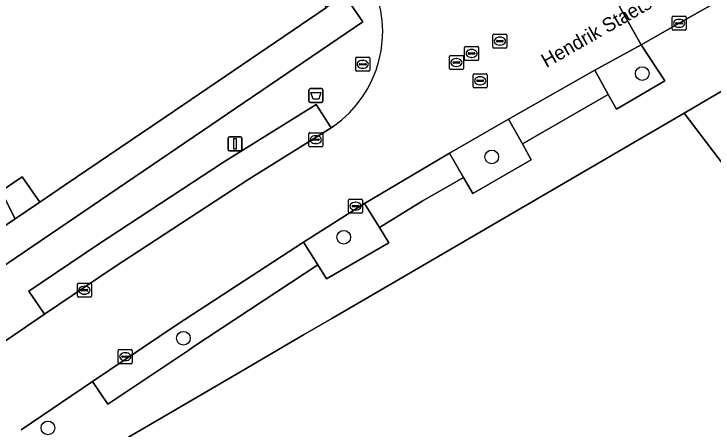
# Model space of a CAD drawing. Extents: x 160030 to 160839, y 385325 to 386450.
# Drawn here: x 160319.79 to 160369.59, y 386008.65 to 386038.21 of the extents above; entities that cross this region are included whole.
import ezdxf

# ---------------------------------------------------------------- set-up
doc = ezdxf.new("R2010")
doc.units = 0
for name, color, linetype in [('IMGEO_Afvalbak', 7, 'Continuous'), ('IMGEO_Boom', 7, 'Continuous'), ('IMGEO_Brandkraan', 7, 'Continuous'), ('IMGEO_Groenvoorziening', 7, 'Continuous'), ('IMGEO_Kolk', 7, 'Continuous'), ('IMGEO_Lichtmast', 7, 'Continuous'), ('IMGEO_Openbare_ruimte_label', 7, 'Continuous'), ('IMGEO_Pand', 7, 'Continuous'), ('IMGEO_Parkeervlak_open', 7, 'Continuous'), ('IMGEO_Rijbaan_lokaal_gesloten', 7, 'Continuous'), ('IMGEO_Rijbaan_lokaal_open', 7, 'Continuous'), ('IMGEO_Rioolput', 7, 'Continuous'), ('IMGEO_Voetpad_open', 7, 'Continuous')]:
    doc.layers.add(name, color=color, linetype=linetype)

msp = doc.modelspace()

# ---------------------------------------------------------------- linework, layer by layer
at = {"layer": 'IMGEO_Afvalbak'}
for p, q in [((160340.901, 386032.894), (160341.691, 386032.894)), ((160341.691, 386032.894), (160340.901, 386032.894)), ((160340.801, 386031.994), (160340.801, 386032.794)), ((160340.801, 386032.794), (160340.801, 386031.994)), ((160341.791, 386032.794), (160341.791, 386031.994)), ((160341.791, 386031.994), (160341.791, 386032.794)), ((160341.691, 386031.894), (160340.901, 386031.894)), ((160340.901, 386031.894), (160341.691, 386031.894))]:
    msp.add_line(p, q, dxfattribs=at)
msp.add_lwpolyline([(160340.944, 386032.608), (160341.648, 386032.608), (160341.499, 386032.138), (160341.093, 386032.138), (160340.944, 386032.608)], dxfattribs=at)
for centre, start, end in [((160340.901, 386032.794), 90, 180), ((160340.901, 386032.794), 90, 180), ((160341.691, 386032.794), 0, 90), ((160341.691, 386032.794), 360, 90), ((160340.901, 386031.994), 180, 270), ((160340.901, 386031.994), 180, 270), ((160341.691, 386031.994), 270, 0), ((160341.691, 386031.994), 270, 0)]:
    msp.add_arc(centre, 0.1, start, end, dxfattribs=at)
at = {"layer": 'IMGEO_Boom'}
for centre in [(160364.553, 386033.966), (160353.825, 386028.023), (160343.282, 386022.307), (160331.853, 386015.117), (160322.204, 386008.724)]:
    msp.add_circle(centre, 0.489, dxfattribs=at)
at = {"layer": 'IMGEO_Brandkraan'}
for p, q in [((160344.131, 386034.199), (160344.131, 386035.051)), ((160344.206, 386035.125), (160345.058, 386035.125)), ((160344.619, 386034.905), (160344.644, 386034.905)), ((160345.132, 386035.051), (160345.132, 386034.199)), ((160344.39, 386034.619), (160344.39, 386034.631)), ((160344.828, 386034.582), (160344.43, 386034.582)), ((160344.433, 386034.668), (160344.831, 386034.668)), ((160344.642, 386034.345), (160344.617, 386034.345)), ((160344.874, 386034.631), (160344.874, 386034.619)), ((160345.058, 386034.125), (160344.206, 386034.125))]:
    msp.add_line(p, q, dxfattribs=at)
for points in [[(160344.131, 386034.199), (160344.131, 386035.051)], [(160344.206, 386035.125), (160345.058, 386035.125)], [(160345.132, 386035.051), (160345.132, 386034.199)], [(160345.058, 386034.125), (160344.206, 386034.125)]]:
    msp.add_lwpolyline(points, dxfattribs=at)
for centre, radius, start, end in [((160344.208, 386035.049), 0.0765, 91.552, 178.448), ((160344.208, 386035.049), 0.0765, 91.552, 178.448), ((160345.056, 386035.049), 0.0765, 1.552, 88.448), ((160345.056, 386035.049), 0.0765, 1.552, 88.448), ((160344.43, 386034.628), 0.0403, 85.8775, 175.7526), ((160344.427, 386034.618), 0.0366, 178.938, 274.7102), ((160344.831, 386034.625), 0.043, 264.8664, 352.4533), ((160344.835, 386034.63), 0.0386, 1.7309, 96.639), ((160344.208, 386034.201), 0.0765, 181.552, 268.448), ((160344.208, 386034.201), 0.0765, 181.552, 268.448), ((160345.056, 386034.201), 0.0765, 271.552, 358.448), ((160345.056, 386034.201), 0.0765, 271.552, 358.448)]:
    msp.add_arc(centre, radius, start, end, dxfattribs=at)
for centre, major_axis, ratio, start_param, end_param in [((160344.618, 386034.625), (-0.387, 0.002), 0.722429, 4.712389, 7.853982), ((160344.643, 386034.625), (-0.39, 0.002), 0.717154, 1.570796, 4.712389)]:
    msp.add_ellipse(centre, major_axis=major_axis, ratio=ratio, start_param=start_param, end_param=end_param, dxfattribs=at)
at = {"layer": 'IMGEO_Groenvoorziening'}
for points in [[(160364.472, 386036.019), (160361.165, 386034.196), (160362.124, 386032.481), (160362.715, 386031.422), (160366.154, 386033.444)], [(160356.008, 386028.971), (160355.023, 386030.72), (160350.809, 386028.304), (160351.809, 386026.573), (160352.48, 386025.421), (160356.631, 386027.829)], [(160345.825, 386023.007), (160344.761, 386024.708), (160340.408, 386021.957), (160341.428, 386020.346), (160342.063, 386019.341), (160346.497, 386021.914)]]:
    msp.add_lwpolyline(points, close=True, dxfattribs=at)
at = {"layer": 'IMGEO_Kolk'}
for p, q in [((160366.675, 386037.119), (160366.675, 386037.971)), ((160366.75, 386038.045), (160367.602, 386038.045)), ((160367.163, 386037.825), (160367.188, 386037.825)), ((160367.676, 386037.971), (160367.676, 386037.119)), ((160366.934, 386037.539), (160366.934, 386037.551)), ((160367.372, 386037.502), (160366.974, 386037.502)), ((160366.977, 386037.588), (160367.375, 386037.588)), ((160367.418, 386037.551), (160367.418, 386037.539)), ((160367.602, 386037.045), (160366.75, 386037.045)), ((160367.186, 386037.265), (160367.161, 386037.265)), ((160340.788, 386028.829), (160340.788, 386029.681)), ((160340.863, 386029.755), (160341.715, 386029.755)), ((160341.276, 386029.535), (160341.301, 386029.535)), ((160341.789, 386029.681), (160341.789, 386028.829)), ((160341.047, 386029.249), (160341.047, 386029.261)), ((160341.485, 386029.212), (160341.087, 386029.212)), ((160341.09, 386029.298), (160341.488, 386029.298)), ((160341.299, 386028.975), (160341.274, 386028.975)), ((160341.531, 386029.261), (160341.531, 386029.249)), ((160341.715, 386028.755), (160340.863, 386028.755)), ((160343.617, 386024.096), (160343.617, 386024.948)), ((160343.692, 386025.022), (160344.544, 386025.022)), ((160344.618, 386024.948), (160344.618, 386024.096)), ((160343.876, 386024.516), (160343.876, 386024.528)), ((160344.314, 386024.479), (160343.916, 386024.479)), ((160343.919, 386024.565), (160344.317, 386024.565)), ((160344.105, 386024.802), (160344.13, 386024.802)), ((160344.36, 386024.528), (160344.36, 386024.516)), ((160344.544, 386024.022), (160343.692, 386024.022)), ((160344.128, 386024.242), (160344.103, 386024.242)), ((160324.305, 386018.109), (160324.305, 386018.961)), ((160324.38, 386019.035), (160325.232, 386019.035)), ((160325.306, 386018.961), (160325.306, 386018.109)), ((160324.564, 386018.529), (160324.564, 386018.541)), ((160325.002, 386018.492), (160324.604, 386018.492)), ((160324.607, 386018.578), (160325.005, 386018.578)), ((160324.793, 386018.815), (160324.818, 386018.815)), ((160325.048, 386018.541), (160325.048, 386018.529)), ((160325.232, 386018.035), (160324.38, 386018.035)), ((160324.816, 386018.255), (160324.791, 386018.255)), ((160327.214, 386013.377), (160327.214, 386014.229)), ((160327.289, 386014.303), (160328.141, 386014.303)), ((160327.702, 386014.083), (160327.727, 386014.083)), ((160328.215, 386014.229), (160328.215, 386013.377)), ((160327.473, 386013.797), (160327.473, 386013.809)), ((160327.911, 386013.76), (160327.513, 386013.76)), ((160327.516, 386013.846), (160327.914, 386013.846)), ((160327.725, 386013.523), (160327.7, 386013.523)), ((160327.957, 386013.809), (160327.957, 386013.797)), ((160328.141, 386013.303), (160327.289, 386013.303))]:
    msp.add_line(p, q, dxfattribs=at)
for points in [[(160366.675, 386037.119), (160366.675, 386037.971)], [(160366.75, 386038.045), (160367.602, 386038.045)], [(160367.676, 386037.971), (160367.676, 386037.119)], [(160367.602, 386037.045), (160366.75, 386037.045)], [(160340.788, 386028.829), (160340.788, 386029.681)], [(160340.863, 386029.755), (160341.715, 386029.755)], [(160341.789, 386029.681), (160341.789, 386028.829)], [(160341.715, 386028.755), (160340.863, 386028.755)], [(160343.617, 386024.096), (160343.617, 386024.948)], [(160343.692, 386025.022), (160344.544, 386025.022)], [(160344.618, 386024.948), (160344.618, 386024.096)], [(160344.544, 386024.022), (160343.692, 386024.022)], [(160324.305, 386018.109), (160324.305, 386018.961)], [(160324.38, 386019.035), (160325.232, 386019.035)], [(160325.306, 386018.961), (160325.306, 386018.109)], [(160325.232, 386018.035), (160324.38, 386018.035)], [(160327.214, 386013.377), (160327.214, 386014.229)], [(160327.289, 386014.303), (160328.141, 386014.303)], [(160328.215, 386014.229), (160328.215, 386013.377)], [(160328.141, 386013.303), (160327.289, 386013.303)]]:
    msp.add_lwpolyline(points, dxfattribs=at)
for centre, radius, start, end in [((160366.752, 386037.969), 0.0765, 91.552, 178.448), ((160366.752, 386037.969), 0.0765, 91.552, 178.448), ((160367.6, 386037.969), 0.0765, 1.552, 88.448), ((160367.6, 386037.969), 0.0765, 1.552, 88.448), ((160366.974, 386037.548), 0.0403, 85.8775, 175.7526), ((160366.971, 386037.538), 0.0366, 178.938, 274.7102), ((160367.375, 386037.545), 0.043, 264.8664, 352.4533), ((160367.379, 386037.55), 0.0386, 1.7309, 96.639), ((160366.752, 386037.121), 0.0765, 181.552, 268.448), ((160366.752, 386037.121), 0.0765, 181.552, 268.448), ((160367.6, 386037.121), 0.0765, 271.552, 358.448), ((160367.6, 386037.121), 0.0765, 271.552, 358.448), ((160340.865, 386029.679), 0.0765, 91.552, 178.448), ((160340.865, 386029.679), 0.0765, 91.552, 178.448), ((160341.713, 386029.679), 0.0765, 1.552, 88.448), ((160341.713, 386029.679), 0.0765, 1.552, 88.448), ((160340.865, 386028.831), 0.0765, 181.552, 268.448), ((160340.865, 386028.831), 0.0765, 181.552, 268.448), ((160341.087, 386029.258), 0.0403, 85.8775, 175.7526), ((160341.084, 386029.248), 0.0366, 178.938, 274.7102), ((160341.488, 386029.255), 0.043, 264.8664, 352.4533), ((160341.492, 386029.26), 0.0386, 1.7309, 96.639), ((160341.713, 386028.831), 0.0765, 271.552, 358.448), ((160341.713, 386028.831), 0.0765, 271.552, 358.448), ((160343.694, 386024.946), 0.0765, 91.552, 178.448), ((160343.694, 386024.946), 0.0765, 91.552, 178.448), ((160344.542, 386024.946), 0.0765, 1.552, 88.448), ((160344.542, 386024.946), 0.0765, 1.552, 88.448), ((160343.916, 386024.525), 0.0403, 85.8775, 175.7526), ((160343.913, 386024.515), 0.0366, 178.938, 274.7102), ((160344.317, 386024.522), 0.043, 264.8664, 352.4533), ((160344.321, 386024.527), 0.0386, 1.7309, 96.639), ((160343.694, 386024.098), 0.0765, 181.552, 268.448), ((160343.694, 386024.098), 0.0765, 181.552, 268.448), ((160344.542, 386024.098), 0.0765, 271.552, 358.448), ((160344.542, 386024.098), 0.0765, 271.552, 358.448), ((160324.382, 386018.959), 0.0765, 91.552, 178.448), ((160324.382, 386018.959), 0.0765, 91.552, 178.448), ((160325.23, 386018.959), 0.0765, 1.552, 88.448), ((160325.23, 386018.959), 0.0765, 1.552, 88.448), ((160324.604, 386018.538), 0.0403, 85.8775, 175.7526), ((160324.601, 386018.528), 0.0366, 178.938, 274.7102), ((160325.005, 386018.535), 0.043, 264.8664, 352.4533), ((160325.009, 386018.54), 0.0386, 1.7309, 96.639), ((160324.382, 386018.111), 0.0765, 181.552, 268.448), ((160324.382, 386018.111), 0.0765, 181.552, 268.448), ((160325.23, 386018.111), 0.0765, 271.552, 358.448), ((160325.23, 386018.111), 0.0765, 271.552, 358.448), ((160327.291, 386014.227), 0.0765, 91.552, 178.448), ((160327.291, 386014.227), 0.0765, 91.552, 178.448), ((160328.139, 386014.227), 0.0765, 1.552, 88.448), ((160328.139, 386014.227), 0.0765, 1.552, 88.448), ((160327.513, 386013.806), 0.0403, 85.8775, 175.7526), ((160327.51, 386013.796), 0.0366, 178.938, 274.7102), ((160327.914, 386013.803), 0.043, 264.8664, 352.4533), ((160327.918, 386013.808), 0.0386, 1.7309, 96.639), ((160327.291, 386013.379), 0.0765, 181.552, 268.448), ((160327.291, 386013.379), 0.0765, 181.552, 268.448), ((160328.139, 386013.379), 0.0765, 271.552, 358.448), ((160328.139, 386013.379), 0.0765, 271.552, 358.448)]:
    msp.add_arc(centre, radius, start, end, dxfattribs=at)
for centre, major_axis, ratio, start_param, end_param in [((160367.162, 386037.545), (-0.387, 0.002), 0.722429, 4.712389, 7.853982), ((160367.187, 386037.545), (-0.39, 0.002), 0.717154, 1.570796, 4.712389), ((160341.275, 386029.255), (-0.387, 0.002), 0.722429, 4.712389, 7.853982), ((160341.3, 386029.255), (-0.39, 0.002), 0.717154, 1.570796, 4.712389), ((160344.104, 386024.522), (-0.387, 0.002), 0.722429, 4.712389, 7.853982), ((160344.129, 386024.522), (-0.39, 0.002), 0.717154, 1.570796, 4.712389), ((160324.792, 386018.535), (-0.387, 0.002), 0.722429, 4.712389, 7.853982), ((160324.817, 386018.535), (-0.39, 0.002), 0.717154, 1.570796, 4.712389), ((160327.701, 386013.803), (-0.387, 0.002), 0.722429, 4.712389, 7.853982), ((160327.726, 386013.803), (-0.39, 0.002), 0.717154, 1.570796, 4.712389)]:
    msp.add_ellipse(centre, major_axis=major_axis, ratio=ratio, start_param=start_param, end_param=end_param, dxfattribs=at)
at = {"layer": 'IMGEO_Lichtmast'}
for p, q in [((160335.04, 386028.556), (160335.04, 386029.356)), ((160335.04, 386029.356), (160335.04, 386028.556)), ((160335.14, 386029.456), (160335.93, 386029.456)), ((160335.93, 386029.456), (160335.14, 386029.456)), ((160336.03, 386029.356), (160336.03, 386028.556)), ((160336.03, 386028.556), (160336.03, 386029.356)), ((160335.93, 386028.456), (160335.14, 386028.456)), ((160335.14, 386028.456), (160335.93, 386028.456))]:
    msp.add_line(p, q, dxfattribs=at)
msp.add_lwpolyline([(160335.46, 386029.331), (160335.61, 386029.331), (160335.61, 386028.581), (160335.46, 386028.581), (160335.46, 386029.331)], dxfattribs=at)
for centre, start, end in [((160335.14, 386029.356), 90, 180), ((160335.14, 386029.356), 90, 180), ((160335.93, 386029.356), 0, 90), ((160335.93, 386029.356), 360, 90), ((160335.14, 386028.556), 180, 270), ((160335.14, 386028.556), 180, 270), ((160335.93, 386028.556), 270, 0), ((160335.93, 386028.556), 270, 0)]:
    msp.add_arc(centre, 0.1, start, end, dxfattribs=at)
at = {"layer": 'IMGEO_Pand'}
for points in [[(160312.523, 386018.623), (160319.794, 386023.564), (160319.86, 386023.609), (160318.884, 386025.58), (160320.375, 386026.606), (160321.617, 386024.801), (160323.443, 386026.038), (160331.231, 386031.313), (160342.054, 386038.664), (160338.986, 386043.242), (160339.1, 386043.322), (160335.927, 386048.015), (160334.826, 386049.73), (160333.35, 386048.728), (160332.578, 386049.864), (160330.293, 386053.228), (160329.094, 386054.994), (160265.499, 386011.79)], [(160402.912, 386004.356), (160395.552, 386014.034), (160388.002, 386023.963), (160385.464, 386022.038), (160386.63, 386020.5), (160383.117, 386017.844), (160381.937, 386019.389), (160381.561, 386019.099), (160378.504, 386016.741), (160367.528, 386031.149), (160349.208, 386020.473), (160347.207, 386019.307), (160342.423, 386016.519), (160340.422, 386015.352), (160335.638, 386012.565), (160333.636, 386011.398), (160327.941, 386008.079)]]:
    msp.add_lwpolyline(points, dxfattribs=at)
at = {"layer": 'IMGEO_Parkeervlak_open'}
for points in [[(160362.124, 386032.481), (160361.165, 386034.196), (160355.023, 386030.72), (160356.008, 386028.971)], [(160342.374, 386030.107), (160341.308, 386031.767), (160334.72, 386027.657), (160325.737, 386021.773), (160320.852, 386018.476), (160321.966, 386016.821), (160326.919, 386020.186), (160336.508, 386026.434)], [(160351.809, 386026.573), (160350.809, 386028.304), (160348.129, 386026.701), (160344.761, 386024.708), (160345.825, 386023.007), (160348.873, 386024.879)], [(160341.428, 386020.346), (160340.408, 386021.957), (160331.402, 386016.101), (160325.372, 386012.025), (160326.484, 386010.41), (160332.235, 386014.273), (160332.598, 386014.517)]]:
    msp.add_lwpolyline(points, close=True, dxfattribs=at)
at = {"layer": 'IMGEO_Rijbaan_lokaal_gesloten'}
msp.add_lwpolyline([(160367.528, 386031.149), (160378.504, 386016.741), (160381.561, 386019.099), (160370.92, 386033.128)], close=True, dxfattribs=at)
at = {"layer": 'IMGEO_Rijbaan_lokaal_open'}
for points in [[(160412.763, 386069.687), (160398.447, 386061.56), (160375.435, 386048.545), (160364.805, 386042.494), (160364.611, 386042.39), (160362.434, 386041.192), (160361.775, 386040.825), (160364.472, 386036.019), (160367.176, 386037.545), (160378.042, 386043.695), (160400.173, 386056.238), (160415.363, 386064.833)], [(160320.294, 386008.593), (160325.372, 386012.025), (160331.402, 386016.101), (160340.408, 386021.957), (160344.761, 386024.708), (160348.129, 386026.701), (160350.809, 386028.304), (160355.023, 386030.72), (160361.165, 386034.196), (160364.472, 386036.019), (160361.775, 386040.825), (160360.365, 386040.013)], [(160342.542, 386030.224), (160342.374, 386030.107), (160336.508, 386026.434), (160326.919, 386020.186), (160321.966, 386016.821), (160316.138, 386012.864), (160306.155, 386006.102), (160295.447, 385998.822), (160285.522, 385992.092), (160280.876, 385988.938)]]:
    msp.add_lwpolyline(points, dxfattribs=at)
msp.add_arc((160337.862, 386036.949), 8.193, 304.8353, 25.8863, dxfattribs=at)
at = {"layer": 'IMGEO_Rioolput'}
for p, q in [((160353.905, 386035.851), (160353.905, 386036.703)), ((160353.98, 386036.777), (160354.832, 386036.777)), ((160354.207, 386036.32), (160354.605, 386036.32)), ((160354.393, 386036.557), (160354.418, 386036.557)), ((160354.906, 386036.703), (160354.906, 386035.851)), ((160351.892, 386034.971), (160351.892, 386035.823)), ((160351.967, 386035.897), (160352.819, 386035.897)), ((160352.893, 386035.823), (160352.893, 386034.971)), ((160354.164, 386036.271), (160354.164, 386036.283)), ((160354.602, 386036.234), (160354.204, 386036.234)), ((160354.416, 386035.997), (160354.391, 386035.997)), ((160354.648, 386036.283), (160354.648, 386036.271)), ((160352.151, 386035.391), (160352.151, 386035.403)), ((160352.589, 386035.354), (160352.191, 386035.354)), ((160352.194, 386035.44), (160352.592, 386035.44)), ((160352.38, 386035.677), (160352.405, 386035.677)), ((160352.635, 386035.403), (160352.635, 386035.391)), ((160354.832, 386035.777), (160353.98, 386035.777)), ((160350.805, 386034.324), (160350.805, 386035.176)), ((160350.88, 386035.25), (160351.732, 386035.25)), ((160351.293, 386035.03), (160351.318, 386035.03)), ((160351.806, 386035.176), (160351.806, 386034.324)), ((160352.819, 386034.897), (160351.967, 386034.897)), ((160352.403, 386035.117), (160352.378, 386035.117)), ((160351.064, 386034.744), (160351.064, 386034.756)), ((160351.502, 386034.707), (160351.104, 386034.707)), ((160351.107, 386034.793), (160351.505, 386034.793)), ((160351.316, 386034.47), (160351.291, 386034.47)), ((160351.548, 386034.756), (160351.548, 386034.744)), ((160351.732, 386034.25), (160350.88, 386034.25)), ((160352.497, 386033.025), (160352.497, 386033.877)), ((160352.572, 386033.951), (160353.424, 386033.951)), ((160353.498, 386033.877), (160353.498, 386033.025)), ((160352.756, 386033.445), (160352.756, 386033.457)), ((160353.194, 386033.408), (160352.796, 386033.408)), ((160352.799, 386033.494), (160353.197, 386033.494)), ((160352.985, 386033.731), (160353.01, 386033.731)), ((160353.24, 386033.457), (160353.24, 386033.445)), ((160353.424, 386032.951), (160352.572, 386032.951)), ((160353.008, 386033.171), (160352.983, 386033.171))]:
    msp.add_line(p, q, dxfattribs=at)
for points in [[(160353.905, 386035.851), (160353.905, 386036.703)], [(160353.98, 386036.777), (160354.832, 386036.777)], [(160354.906, 386036.703), (160354.906, 386035.851)], [(160351.892, 386034.971), (160351.892, 386035.823)], [(160351.967, 386035.897), (160352.819, 386035.897)], [(160352.893, 386035.823), (160352.893, 386034.971)], [(160354.832, 386035.777), (160353.98, 386035.777)], [(160350.805, 386034.324), (160350.805, 386035.176)], [(160350.88, 386035.25), (160351.732, 386035.25)], [(160351.806, 386035.176), (160351.806, 386034.324)], [(160352.819, 386034.897), (160351.967, 386034.897)], [(160351.732, 386034.25), (160350.88, 386034.25)], [(160352.497, 386033.025), (160352.497, 386033.877)], [(160352.572, 386033.951), (160353.424, 386033.951)], [(160353.498, 386033.877), (160353.498, 386033.025)], [(160353.424, 386032.951), (160352.572, 386032.951)]]:
    msp.add_lwpolyline(points, dxfattribs=at)
for centre, radius, start, end in [((160353.982, 386036.701), 0.0765, 91.552, 178.448), ((160353.982, 386036.701), 0.0765, 91.552, 178.448), ((160354.204, 386036.28), 0.0403, 85.8775, 175.7526), ((160354.609, 386036.282), 0.0386, 1.7309, 96.639), ((160354.83, 386036.701), 0.0765, 1.552, 88.448), ((160354.83, 386036.701), 0.0765, 1.552, 88.448), ((160351.969, 386035.821), 0.0765, 91.552, 178.448), ((160351.969, 386035.821), 0.0765, 91.552, 178.448), ((160352.817, 386035.821), 0.0765, 1.552, 88.448), ((160352.817, 386035.821), 0.0765, 1.552, 88.448), ((160353.982, 386035.853), 0.0765, 181.552, 268.448), ((160353.982, 386035.853), 0.0765, 181.552, 268.448), ((160354.201, 386036.27), 0.0366, 178.938, 274.7102), ((160354.605, 386036.277), 0.043, 264.8664, 352.4533), ((160354.83, 386035.853), 0.0765, 271.552, 358.448), ((160354.83, 386035.853), 0.0765, 271.552, 358.448), ((160352.191, 386035.4), 0.0403, 85.8775, 175.7526), ((160352.188, 386035.39), 0.0366, 178.938, 274.7102), ((160352.592, 386035.397), 0.043, 264.8664, 352.4533), ((160352.596, 386035.402), 0.0386, 1.7309, 96.639), ((160350.882, 386035.174), 0.0765, 91.552, 178.448), ((160350.882, 386035.174), 0.0765, 91.552, 178.448), ((160351.73, 386035.174), 0.0765, 1.552, 88.448), ((160351.73, 386035.174), 0.0765, 1.552, 88.448), ((160351.969, 386034.973), 0.0765, 181.552, 268.448), ((160351.969, 386034.973), 0.0765, 181.552, 268.448), ((160352.817, 386034.973), 0.0765, 271.552, 358.448), ((160352.817, 386034.973), 0.0765, 271.552, 358.448), ((160350.882, 386034.326), 0.0765, 181.552, 268.448), ((160350.882, 386034.326), 0.0765, 181.552, 268.448), ((160351.104, 386034.753), 0.0403, 85.8775, 175.7526), ((160351.101, 386034.743), 0.0366, 178.938, 274.7102), ((160351.505, 386034.75), 0.043, 264.8664, 352.4533), ((160351.509, 386034.755), 0.0386, 1.7309, 96.639), ((160351.73, 386034.326), 0.0765, 271.552, 358.448), ((160351.73, 386034.326), 0.0765, 271.552, 358.448), ((160352.574, 386033.875), 0.0765, 91.552, 178.448), ((160352.574, 386033.875), 0.0765, 91.552, 178.448), ((160353.422, 386033.875), 0.0765, 1.552, 88.448), ((160353.422, 386033.875), 0.0765, 1.552, 88.448), ((160352.796, 386033.454), 0.0403, 85.8775, 175.7526), ((160352.793, 386033.444), 0.0366, 178.938, 274.7102), ((160353.197, 386033.451), 0.043, 264.8664, 352.4533), ((160353.201, 386033.456), 0.0386, 1.7309, 96.639), ((160352.574, 386033.027), 0.0765, 181.552, 268.448), ((160352.574, 386033.027), 0.0765, 181.552, 268.448), ((160353.422, 386033.027), 0.0765, 271.552, 358.448), ((160353.422, 386033.027), 0.0765, 271.552, 358.448)]:
    msp.add_arc(centre, radius, start, end, dxfattribs=at)
for centre, major_axis, ratio, start_param, end_param in [((160354.392, 386036.277), (-0.387, 0.002), 0.722429, 4.712389, 7.853982), ((160354.417, 386036.277), (-0.39, 0.002), 0.717154, 1.570796, 4.712389), ((160352.379, 386035.397), (-0.387, 0.002), 0.722429, 4.712389, 7.853982), ((160352.404, 386035.397), (-0.39, 0.002), 0.717154, 1.570796, 4.712389), ((160351.292, 386034.75), (-0.387, 0.002), 0.722429, 4.712389, 7.853982), ((160351.317, 386034.75), (-0.39, 0.002), 0.717154, 1.570796, 4.712389), ((160352.984, 386033.451), (-0.387, 0.002), 0.722429, 4.712389, 7.853982), ((160353.009, 386033.451), (-0.39, 0.002), 0.717154, 1.570796, 4.712389)]:
    msp.add_ellipse(centre, major_axis=major_axis, ratio=ratio, start_param=start_param, end_param=end_param, dxfattribs=at)
at = {"layer": 'IMGEO_Voetpad_open'}
for points in [[(160415.363, 386064.833), (160400.173, 386056.238), (160378.042, 386043.695), (160367.176, 386037.545), (160364.472, 386036.019), (160366.154, 386033.444), (160362.715, 386031.422), (160362.124, 386032.481), (160356.008, 386028.971), (160356.631, 386027.829), (160352.48, 386025.421), (160351.809, 386026.573), (160348.873, 386024.879), (160345.825, 386023.007), (160346.497, 386021.914), (160342.063, 386019.341), (160341.428, 386020.346), (160332.598, 386014.517), (160332.235, 386014.273), (160326.484, 386010.41), (160325.372, 386012.025), (160320.294, 386008.593)], [(160367.528, 386031.149), (160370.92, 386033.128), (160371.309, 386033.359), (160377.931, 386037.165), (160376.77, 386038.805), (160388.848, 386045.805), (160388.971, 386045.536), (160391.768, 386047.141), (160401.407, 386052.589), (160402.996, 386053.487), (160415.91, 386060.787)], [(160345.233, 386040.526), (160343.316, 386039.594), (160344.638, 386037.648), (160289.221, 386000), (160275.764, 385990.858), (160274.499, 385992.721), (160272.127, 385991.391), (160272.708, 385990.505)], [(160289.221, 386000), (160344.638, 386037.648), (160343.316, 386039.594), (160342.054, 386038.664), (160331.231, 386031.313), (160323.443, 386026.038), (160321.617, 386024.801), (160319.86, 386023.609), (160319.794, 386023.564), (160312.523, 386018.623), (160309.45, 386016.571), (160303.287, 386012.365), (160303.18, 386012.291), (160300.183, 386010.237), (160299.306, 386009.642), (160292.906, 386005.297)], [(160315.025, 386014.503), (160316.138, 386012.864), (160321.966, 386016.821), (160320.852, 386018.476), (160325.737, 386021.773), (160334.72, 386027.657), (160341.308, 386031.767), (160342.374, 386030.107), (160342.542, 386030.224)], [(160327.941, 386008.079), (160333.636, 386011.398), (160335.638, 386012.565), (160340.422, 386015.352), (160342.423, 386016.519), (160347.207, 386019.307), (160349.208, 386020.473), (160367.528, 386031.149)]]:
    msp.add_lwpolyline(points, dxfattribs=at)
msp.add_lwpolyline([(160320.375, 386026.606), (160318.884, 386025.58), (160319.86, 386023.609), (160321.617, 386024.801)], close=True, dxfattribs=at)
msp.add_arc((160337.862, 386036.949), 8.193, 304.8353, 25.8863, dxfattribs=at)

# ---------------------------------------------------------------- texts
at = {"layer": 'IMGEO_Openbare_ruimte_label'}
msp.add_text('Hendrik Staetslaan', height=1, rotation=29.7449, dxfattribs=at).set_placement((160357.717, 386034.351))

doc.saveas('drawing.dxf')
